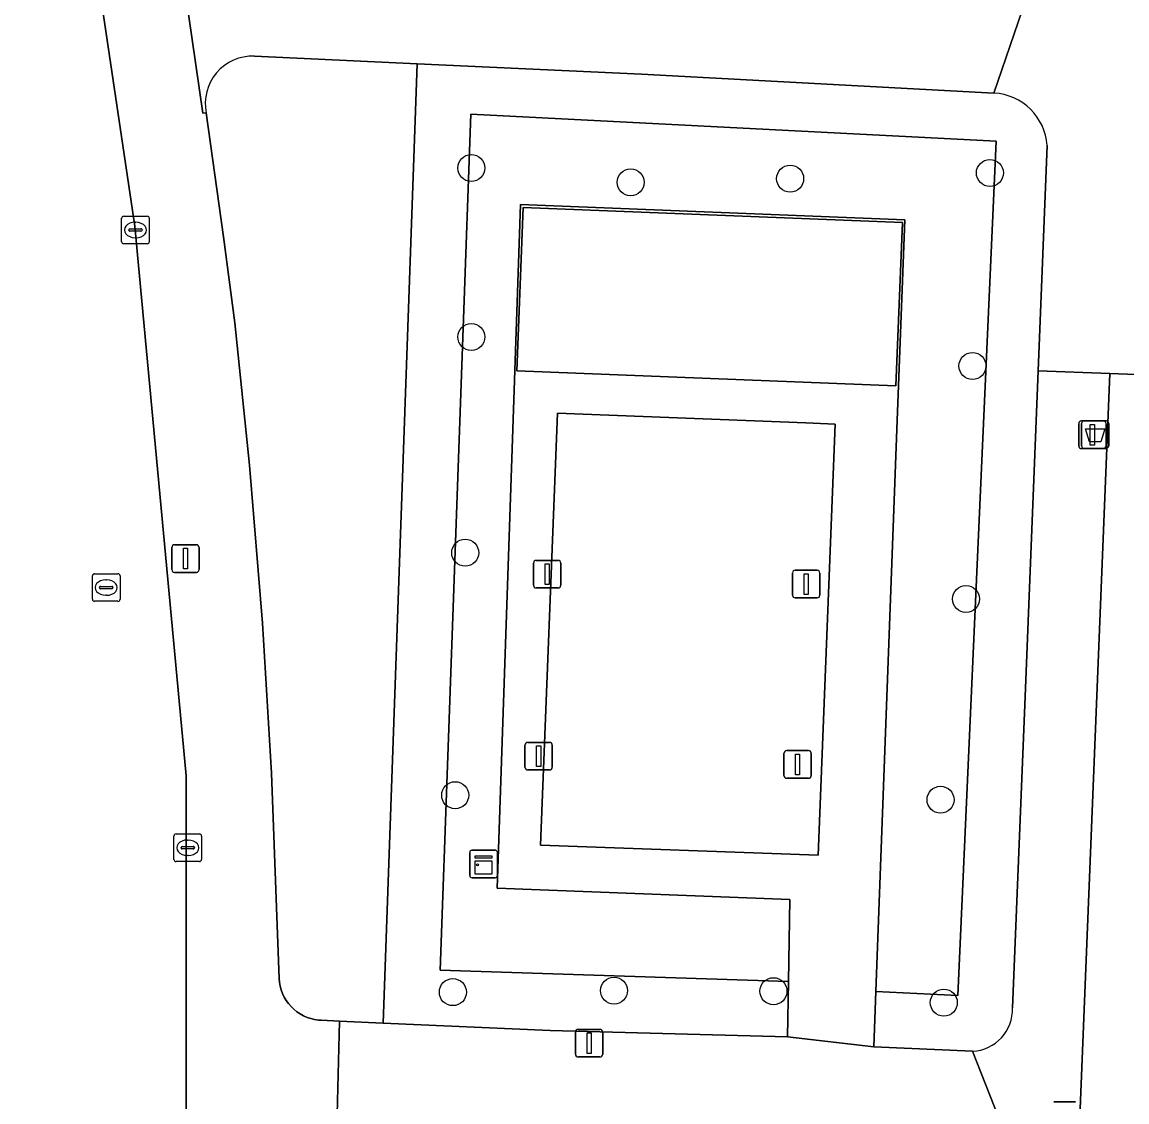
# Model space of a CAD drawing. Extents: x 160077 to 160948, y 386481 to 387498.
# Drawn here: x 160812.49 to 160852.52, y 386651.4 to 386690.54 of the extents above; entities that cross this region are included whole.
import ezdxf

# ---------------------------------------------------------------- set-up
doc = ezdxf.new("R2010")
doc.units = 0
for name, color, linetype in [('IMGEO_Afvalbak', 7, 'Continuous'), ('IMGEO_Boom', 7, 'Continuous'), ('IMGEO_Groenvoorziening', 7, 'Continuous'), ('IMGEO_Kast', 7, 'Continuous'), ('IMGEO_Kolk', 7, 'Continuous'), ('IMGEO_Lichtmast', 7, 'Continuous'), ('IMGEO_Pand', 7, 'Continuous'), ('IMGEO_Parkeervlak_open', 7, 'Continuous'), ('IMGEO_Rijbaan_lokaal_open', 7, 'Continuous'), ('IMGEO_Rioolput', 7, 'Continuous'), ('IMGEO_Terreindeel_halfverhard', 7, 'Continuous'), ('IMGEO_Voetpad_open', 7, 'Continuous')]:
    doc.layers.add(name, color=color, linetype=linetype)

msp = doc.modelspace()

# ---------------------------------------------------------------- linework, layer by layer
at = {"layer": 'IMGEO_Afvalbak'}
for p, q in [((160850.974, 386676.083), (160851.764, 386676.083)), ((160851.764, 386676.083), (160850.974, 386676.083)), ((160850.874, 386675.183), (160850.874, 386675.983)), ((160850.874, 386675.983), (160850.874, 386675.183)), ((160851.864, 386675.983), (160851.864, 386675.183)), ((160851.864, 386675.183), (160851.864, 386675.983)), ((160851.764, 386675.083), (160850.974, 386675.083)), ((160850.974, 386675.083), (160851.764, 386675.083))]:
    msp.add_line(p, q, dxfattribs=at)
msp.add_lwpolyline([(160851.017, 386675.797), (160851.721, 386675.797), (160851.572, 386675.327), (160851.166, 386675.327), (160851.017, 386675.797)], dxfattribs=at)
for centre, start, end in [((160850.974, 386675.983), 90, 180), ((160850.974, 386675.983), 90, 180), ((160851.764, 386675.983), 0, 90), ((160851.764, 386675.983), 360, 90), ((160850.974, 386675.183), 180, 270), ((160850.974, 386675.183), 180, 270), ((160851.764, 386675.183), 270, 0), ((160851.764, 386675.183), 270, 0)]:
    msp.add_arc(centre, 0.1, start, end, dxfattribs=at)
at = {"layer": 'IMGEO_Boom'}
for centre in [(160828.763, 386685.248), (160840.318, 386684.863), (160847.555, 386685.072), (160834.541, 386684.732), (160828.767, 386679.126), (160846.925, 386678.073), (160828.544, 386671.303), (160846.689, 386669.627), (160828.181, 386662.514), (160845.767, 386662.349), (160828.097, 386655.376), (160833.937, 386655.431), (160839.714, 386655.41), (160845.886, 386654.996)]:
    msp.add_circle(centre, 0.489, dxfattribs=at)
at = {"layer": 'IMGEO_Groenvoorziening'}
for points in [[(160826.808, 386689.026), (160820.905, 386689.305)], [(160819.156, 386687.248), (160819.783, 386682.754), (160820.194, 386679.643), (160820.723, 386674.482), (160821.198, 386668.752), (160821.526, 386663.313), (160821.708, 386658.444), (160821.808, 386655.875), (160821.82, 386655.734), (160821.844, 386655.595), (160821.881, 386655.458), (160821.929, 386655.325), (160821.99, 386655.197), (160822.061, 386655.075), (160822.143, 386654.96), (160822.235, 386654.853), (160822.337, 386654.754), (160822.446, 386654.665), (160822.564, 386654.586), (160822.688, 386654.517), (160822.817, 386654.46), (160822.951, 386654.415), (160823.089, 386654.382), (160823.229, 386654.362), (160823.32, 386654.355), (160823.99, 386654.326), (160825.569, 386654.256), (160826.808, 386689.026)], [(160847.701, 386687.968), (160834.938, 386688.648), (160826.808, 386689.026), (160825.569, 386654.256), (160831.621, 386653.989), (160840.222, 386653.76), (160840.258, 386655.759), (160827.638, 386656.167), (160828.744, 386687.197), (160847.783, 386686.219), (160846.392, 386655.259), (160843.424, 386655.397), (160843.349, 386653.398), (160846.929, 386653.233)], [(160848.375, 386654.807), (160848.82, 386665.788), (160849.305, 386677.9), (160849.632, 386686.066)]]:
    msp.add_lwpolyline(points, dxfattribs=at)
msp.add_lwpolyline([(160840.258, 386655.759), (160840.311, 386658.737), (160829.704, 386659.148), (160830.549, 386683.921), (160844.479, 386683.37), (160844.187, 386675.779), (160843.424, 386655.397), (160846.392, 386655.259), (160847.783, 386686.219), (160828.744, 386687.197), (160827.638, 386656.167)], close=True, dxfattribs=at)
for centre, radius, start, end in [((160820.851, 386687.579), 1.727, 88.2214, 191.0317), ((160847.584, 386685.918), 2.053, 4.1247, 86.7422), ((160846.855, 386654.752), 1.521, 272.782, 2.0719)]:
    msp.add_arc(centre, radius, start, end, dxfattribs=at)
at = {"layer": 'IMGEO_Kast'}
for p, q in [((160828.785, 386660.523), (160829.626, 386660.523)), ((160829.626, 386660.523), (160828.785, 386660.523)), ((160829.71, 386660.448), (160829.71, 386659.607)), ((160829.71, 386659.607), (160829.71, 386660.448)), ((160828.71, 386659.598), (160828.71, 386660.439)), ((160828.71, 386660.439), (160828.71, 386659.598)), ((160829.635, 386659.523), (160828.794, 386659.523)), ((160828.794, 386659.523), (160829.635, 386659.523))]:
    msp.add_line(p, q, dxfattribs=at)
for points in [[(160828.905, 386660.313), (160829.505, 386660.313), (160829.505, 386660.228), (160828.905, 386660.228), (160828.905, 386660.313)], [(160828.905, 386660.138), (160829.505, 386660.138), (160829.505, 386659.649), (160828.905, 386659.649), (160828.905, 386660.138)]]:
    msp.add_lwpolyline(points, dxfattribs=at)
msp.add_circle((160828.989, 386659.987), 0.0377, dxfattribs=at)
for centre, start, end in [((160828.788, 386660.445), 92.4484, 184.2845), ((160828.788, 386660.445), 92.4484, 184.2845), ((160829.632, 386660.445), 2.4484, 94.2845), ((160829.632, 386660.445), 2.4484, 94.2845), ((160828.788, 386659.601), 182.4484, 274.2845), ((160828.788, 386659.601), 182.4484, 274.2845), ((160829.632, 386659.601), 272.4484, 4.2845), ((160829.632, 386659.601), 272.4484, 4.2845)]:
    msp.add_arc(centre, 0.0779, start, end, dxfattribs=at)
at = {"layer": 'IMGEO_Kolk'}
for p, q in [((160816.097, 386682.576), (160816.097, 386683.428)), ((160816.172, 386683.502), (160817.024, 386683.502)), ((160816.585, 386683.282), (160816.61, 386683.282)), ((160817.098, 386683.428), (160817.098, 386682.576)), ((160816.356, 386682.996), (160816.356, 386683.008)), ((160816.794, 386682.959), (160816.396, 386682.959)), ((160816.399, 386683.045), (160816.797, 386683.045)), ((160816.84, 386683.008), (160816.84, 386682.996)), ((160817.024, 386682.502), (160816.172, 386682.502)), ((160816.608, 386682.722), (160816.583, 386682.722)), ((160817.991, 386660.183), (160817.991, 386661.035)), ((160818.066, 386661.109), (160818.918, 386661.109)), ((160818.479, 386660.889), (160818.504, 386660.889)), ((160818.992, 386661.035), (160818.992, 386660.183)), ((160818.25, 386660.603), (160818.25, 386660.615)), ((160818.688, 386660.566), (160818.29, 386660.566)), ((160818.293, 386660.652), (160818.691, 386660.652)), ((160818.734, 386660.615), (160818.734, 386660.603)), ((160818.918, 386660.109), (160818.066, 386660.109)), ((160818.502, 386660.329), (160818.477, 386660.329))]:
    msp.add_line(p, q, dxfattribs=at)
for points in [[(160816.097, 386682.576), (160816.097, 386683.428)], [(160816.172, 386683.502), (160817.024, 386683.502)], [(160817.098, 386683.428), (160817.098, 386682.576)], [(160817.024, 386682.502), (160816.172, 386682.502)], [(160817.991, 386660.183), (160817.991, 386661.035)], [(160818.066, 386661.109), (160818.918, 386661.109)], [(160818.992, 386661.035), (160818.992, 386660.183)], [(160818.918, 386660.109), (160818.066, 386660.109)]]:
    msp.add_lwpolyline(points, dxfattribs=at)
for centre, radius, start, end in [((160816.174, 386683.426), 0.0765, 91.552, 178.448), ((160816.174, 386683.426), 0.0765, 91.552, 178.448), ((160817.022, 386683.426), 0.0765, 1.552, 88.448), ((160817.022, 386683.426), 0.0765, 1.552, 88.448), ((160816.396, 386683.005), 0.0403, 85.8775, 175.7526), ((160816.393, 386682.995), 0.0366, 178.938, 274.7102), ((160816.797, 386683.002), 0.043, 264.8664, 352.4533), ((160816.801, 386683.007), 0.0386, 1.7309, 96.639), ((160816.174, 386682.578), 0.0765, 181.552, 268.448), ((160816.174, 386682.578), 0.0765, 181.552, 268.448), ((160817.022, 386682.578), 0.0765, 271.552, 358.448), ((160817.022, 386682.578), 0.0765, 271.552, 358.448), ((160818.068, 386661.033), 0.0765, 91.552, 178.448), ((160818.068, 386661.033), 0.0765, 91.552, 178.448), ((160818.916, 386661.033), 0.0765, 1.552, 88.448), ((160818.916, 386661.033), 0.0765, 1.552, 88.448), ((160818.29, 386660.612), 0.0403, 85.8775, 175.7526), ((160818.287, 386660.602), 0.0366, 178.938, 274.7102), ((160818.691, 386660.609), 0.043, 264.8664, 352.4533), ((160818.695, 386660.614), 0.0386, 1.7309, 96.639), ((160818.068, 386660.185), 0.0765, 181.552, 268.448), ((160818.068, 386660.185), 0.0765, 181.552, 268.448), ((160818.916, 386660.185), 0.0765, 271.552, 358.448), ((160818.916, 386660.185), 0.0765, 271.552, 358.448)]:
    msp.add_arc(centre, radius, start, end, dxfattribs=at)
for centre, major_axis, ratio, start_param, end_param in [((160816.584, 386683.002), (-0.387, 0.002), 0.722429, 4.712389, 7.853982), ((160816.609, 386683.002), (-0.39, 0.002), 0.717154, 1.570796, 4.712389), ((160818.478, 386660.609), (-0.387, 0.002), 0.722429, 4.712389, 7.853982), ((160818.503, 386660.609), (-0.39, 0.002), 0.717154, 1.570796, 4.712389)]:
    msp.add_ellipse(centre, major_axis=major_axis, ratio=ratio, start_param=start_param, end_param=end_param, dxfattribs=at)
at = {"layer": 'IMGEO_Lichtmast'}
for p, q in [((160850.874, 386676.08), (160851.664, 386676.08)), ((160851.664, 386676.08), (160850.874, 386676.08)), ((160850.774, 386675.18), (160850.774, 386675.98)), ((160850.774, 386675.98), (160850.774, 386675.18)), ((160851.764, 386675.98), (160851.764, 386675.18)), ((160851.764, 386675.18), (160851.764, 386675.98)), ((160851.664, 386675.08), (160850.874, 386675.08)), ((160850.874, 386675.08), (160851.664, 386675.08)), ((160817.913, 386670.692), (160817.913, 386671.492)), ((160817.913, 386671.492), (160817.913, 386670.692)), ((160818.013, 386671.592), (160818.803, 386671.592)), ((160818.803, 386671.592), (160818.013, 386671.592)), ((160818.903, 386671.492), (160818.903, 386670.692)), ((160818.903, 386670.692), (160818.903, 386671.492)), ((160831.019, 386670.127), (160831.019, 386670.927)), ((160831.019, 386670.927), (160831.019, 386670.127)), ((160831.119, 386671.027), (160831.909, 386671.027)), ((160831.909, 386671.027), (160831.119, 386671.027)), ((160832.009, 386670.927), (160832.009, 386670.127)), ((160832.009, 386670.127), (160832.009, 386670.927)), ((160818.803, 386670.592), (160818.013, 386670.592)), ((160818.013, 386670.592), (160818.803, 386670.592)), ((160840.403, 386669.769), (160840.403, 386670.569)), ((160840.403, 386670.569), (160840.403, 386669.769)), ((160840.503, 386670.669), (160841.293, 386670.669)), ((160841.293, 386670.669), (160840.503, 386670.669)), ((160841.393, 386670.569), (160841.393, 386669.769)), ((160841.393, 386669.769), (160841.393, 386670.569)), ((160831.909, 386670.027), (160831.119, 386670.027)), ((160831.119, 386670.027), (160831.909, 386670.027)), ((160841.293, 386669.669), (160840.503, 386669.669)), ((160840.503, 386669.669), (160841.293, 386669.669)), ((160830.71, 386663.528), (160830.71, 386664.328)), ((160830.71, 386664.328), (160830.71, 386663.528)), ((160830.81, 386664.428), (160831.6, 386664.428)), ((160831.6, 386664.428), (160830.81, 386664.428)), ((160831.7, 386664.328), (160831.7, 386663.528)), ((160831.7, 386663.528), (160831.7, 386664.328)), ((160840.193, 386664.129), (160840.983, 386664.129)), ((160840.983, 386664.129), (160840.193, 386664.129)), ((160840.093, 386663.229), (160840.093, 386664.029)), ((160840.093, 386664.029), (160840.093, 386663.229)), ((160841.083, 386664.029), (160841.083, 386663.229)), ((160841.083, 386663.229), (160841.083, 386664.029)), ((160831.6, 386663.428), (160830.81, 386663.428)), ((160830.81, 386663.428), (160831.6, 386663.428)), ((160840.983, 386663.129), (160840.193, 386663.129)), ((160840.193, 386663.129), (160840.983, 386663.129)), ((160832.538, 386653.126), (160832.538, 386653.926)), ((160832.538, 386653.926), (160832.538, 386653.126)), ((160832.638, 386654.026), (160833.428, 386654.026)), ((160833.428, 386654.026), (160832.638, 386654.026)), ((160833.528, 386653.926), (160833.528, 386653.126)), ((160833.528, 386653.126), (160833.528, 386653.926)), ((160833.428, 386653.026), (160832.638, 386653.026)), ((160832.638, 386653.026), (160833.428, 386653.026)), ((160849.87, 386651.397), (160850.66, 386651.397)), ((160850.66, 386651.397), (160849.87, 386651.397))]:
    msp.add_line(p, q, dxfattribs=at)
for points in [[(160851.194, 386675.955), (160851.344, 386675.955), (160851.344, 386675.205), (160851.194, 386675.205), (160851.194, 386675.955)], [(160818.333, 386671.467), (160818.483, 386671.467), (160818.483, 386670.717), (160818.333, 386670.717), (160818.333, 386671.467)], [(160831.439, 386670.902), (160831.589, 386670.902), (160831.589, 386670.152), (160831.439, 386670.152), (160831.439, 386670.902)], [(160840.823, 386670.544), (160840.973, 386670.544), (160840.973, 386669.794), (160840.823, 386669.794), (160840.823, 386670.544)], [(160831.13, 386664.303), (160831.28, 386664.303), (160831.28, 386663.553), (160831.13, 386663.553), (160831.13, 386664.303)], [(160840.513, 386664.004), (160840.663, 386664.004), (160840.663, 386663.254), (160840.513, 386663.254), (160840.513, 386664.004)], [(160832.958, 386653.901), (160833.108, 386653.901), (160833.108, 386653.151), (160832.958, 386653.151), (160832.958, 386653.901)]]:
    msp.add_lwpolyline(points, dxfattribs=at)
for centre, start, end in [((160850.874, 386675.98), 90, 180), ((160850.874, 386675.98), 90, 180), ((160851.664, 386675.98), 0, 90), ((160851.664, 386675.98), 360, 90), ((160850.874, 386675.18), 180, 270), ((160850.874, 386675.18), 180, 270), ((160851.664, 386675.18), 270, 0), ((160851.664, 386675.18), 270, 0), ((160818.013, 386671.492), 90, 180), ((160818.013, 386671.492), 90, 180), ((160818.803, 386671.492), 0, 90), ((160818.803, 386671.492), 360, 90), ((160831.119, 386670.927), 90, 180), ((160831.119, 386670.927), 90, 180), ((160831.909, 386670.927), 0, 90), ((160831.909, 386670.927), 360, 90), ((160818.013, 386670.692), 180, 270), ((160818.013, 386670.692), 180, 270), ((160818.803, 386670.692), 270, 0), ((160818.803, 386670.692), 270, 0), ((160840.503, 386670.569), 90, 180), ((160840.503, 386670.569), 90, 180), ((160841.293, 386670.569), 0, 90), ((160841.293, 386670.569), 360, 90), ((160831.119, 386670.127), 180, 270), ((160831.119, 386670.127), 180, 270), ((160831.909, 386670.127), 270, 0), ((160831.909, 386670.127), 270, 0), ((160840.503, 386669.769), 180, 270), ((160840.503, 386669.769), 180, 270), ((160841.293, 386669.769), 270, 0), ((160841.293, 386669.769), 270, 0), ((160830.81, 386664.328), 90, 180), ((160830.81, 386664.328), 90, 180), ((160831.6, 386664.328), 0, 90), ((160831.6, 386664.328), 360, 90), ((160840.193, 386664.029), 90, 180), ((160840.193, 386664.029), 90, 180), ((160840.983, 386664.029), 0, 90), ((160840.983, 386664.029), 360, 90), ((160830.81, 386663.528), 180, 270), ((160830.81, 386663.528), 180, 270), ((160831.6, 386663.528), 270, 0), ((160831.6, 386663.528), 270, 0), ((160840.193, 386663.229), 180, 270), ((160840.193, 386663.229), 180, 270), ((160840.983, 386663.229), 270, 0), ((160840.983, 386663.229), 270, 0), ((160832.638, 386653.926), 90, 180), ((160832.638, 386653.926), 90, 180), ((160833.428, 386653.926), 0, 90), ((160833.428, 386653.926), 360, 90), ((160832.638, 386653.126), 180, 270), ((160832.638, 386653.126), 180, 270), ((160833.428, 386653.126), 270, 0), ((160833.428, 386653.126), 270, 0)]:
    msp.add_arc(centre, 0.1, start, end, dxfattribs=at)
at = {"layer": 'IMGEO_Pand'}
msp.add_lwpolyline([(160844.386, 386683.275), (160830.646, 386683.819), (160830.412, 386677.903), (160844.152, 386677.359)], close=True, dxfattribs=at)
at = {"layer": 'IMGEO_Parkeervlak_open'}
msp.add_lwpolyline([(160856.694, 386677.618), (160851.902, 386677.805), (160849.16, 386609.822), (160854.098, 386609.581)], close=True, dxfattribs=at)
at = {"layer": 'IMGEO_Rijbaan_lokaal_open'}
msp.add_lwpolyline([(160818.24, 386642.214), (160818.431, 386646.739), (160818.438, 386663.211), (160816.579, 386683.142), (160815.305, 386691.678), (160813.836, 386700.495), (160810.411, 386722.747)], dxfattribs=at)
at = {"layer": 'IMGEO_Rioolput'}
for p, q in [((160815.037, 386669.616), (160815.037, 386670.468)), ((160815.112, 386670.542), (160815.964, 386670.542)), ((160816.038, 386670.468), (160816.038, 386669.616)), ((160815.339, 386670.085), (160815.737, 386670.085)), ((160815.525, 386670.322), (160815.55, 386670.322)), ((160815.296, 386670.036), (160815.296, 386670.048)), ((160815.734, 386669.999), (160815.336, 386669.999)), ((160815.548, 386669.762), (160815.523, 386669.762)), ((160815.78, 386670.048), (160815.78, 386670.036)), ((160815.964, 386669.542), (160815.112, 386669.542))]:
    msp.add_line(p, q, dxfattribs=at)
for points in [[(160815.037, 386669.616), (160815.037, 386670.468)], [(160815.112, 386670.542), (160815.964, 386670.542)], [(160816.038, 386670.468), (160816.038, 386669.616)], [(160815.964, 386669.542), (160815.112, 386669.542)]]:
    msp.add_lwpolyline(points, dxfattribs=at)
for centre, radius, start, end in [((160815.114, 386670.466), 0.0765, 91.552, 178.448), ((160815.114, 386670.466), 0.0765, 91.552, 178.448), ((160815.962, 386670.466), 0.0765, 1.552, 88.448), ((160815.962, 386670.466), 0.0765, 1.552, 88.448), ((160815.336, 386670.045), 0.0403, 85.8775, 175.7526), ((160815.741, 386670.047), 0.0386, 1.7309, 96.639), ((160815.333, 386670.035), 0.0366, 178.938, 274.7102), ((160815.737, 386670.042), 0.043, 264.8664, 352.4533), ((160815.114, 386669.618), 0.0765, 181.552, 268.448), ((160815.114, 386669.618), 0.0765, 181.552, 268.448), ((160815.962, 386669.618), 0.0765, 271.552, 358.448), ((160815.962, 386669.618), 0.0765, 271.552, 358.448)]:
    msp.add_arc(centre, radius, start, end, dxfattribs=at)
for centre, major_axis, ratio, start_param, end_param in [((160815.524, 386670.042), (-0.387, 0.002), 0.722429, 4.712389, 7.853982), ((160815.549, 386670.042), (-0.39, 0.002), 0.717154, 1.570796, 4.712389)]:
    msp.add_ellipse(centre, major_axis=major_axis, ratio=ratio, start_param=start_param, end_param=end_param, dxfattribs=at)
at = {"layer": 'IMGEO_Terreindeel_halfverhard'}
msp.add_lwpolyline([(160831.883, 386676.367), (160831.273, 386660.698), (160841.331, 386660.336), (160841.95, 386675.968), (160840.889, 386676.01)], close=True, dxfattribs=at)
at = {"layer": 'IMGEO_Voetpad_open'}
for points in [[(160871.509, 386716.442), (160873.448, 386716.359), (160874.199, 386726.812), (160868.231, 386726.932), (160866.628, 386726.964), (160865.755, 386726.982), (160866.451, 386721.621), (160863.07, 386721.582), (160854.694, 386721.954), (160850.906, 386721.073), (160849.901, 386694.396), (160847.701, 386687.968)], [(160849.901, 386694.396), (160845.075, 386694.587), (160844.937, 386691.4), (160844.396, 386691.434), (160838.354, 386691.756), (160832.435, 386692.071), (160820.1, 386692.52), (160818.263, 386692.587), (160819.032, 386687.242), (160819.156, 386687.248)], [(160820.905, 386689.305), (160826.808, 386689.026), (160834.938, 386688.648), (160847.701, 386687.968), (160849.901, 386694.396)], [(160823.9, 386650.945), (160823.99, 386654.326), (160823.32, 386654.355), (160823.229, 386654.362), (160823.089, 386654.382), (160822.951, 386654.415), (160822.817, 386654.46), (160822.688, 386654.517), (160822.564, 386654.586), (160822.446, 386654.665), (160822.337, 386654.754), (160822.235, 386654.853), (160822.143, 386654.96), (160822.061, 386655.075), (160821.99, 386655.197), (160821.929, 386655.325), (160821.881, 386655.458), (160821.844, 386655.595), (160821.82, 386655.734), (160821.808, 386655.875), (160821.708, 386658.444), (160821.526, 386663.313), (160821.198, 386668.752), (160820.723, 386674.482), (160820.194, 386679.643), (160819.783, 386682.754), (160819.156, 386687.248), (160819.032, 386687.242), (160818.263, 386692.587)], [(160815.305, 386691.678), (160816.579, 386683.142), (160818.438, 386663.211), (160818.431, 386646.739), (160818.24, 386642.214), (160818.74, 386642.193), (160817.71, 386615.603), (160817.21, 386615.619), (160817.202, 386615.385), (160820.213, 386615.259), (160821.365, 386642.547), (160823.537, 386642.45), (160823.9, 386650.945)], [(160849.632, 386686.066), (160849.305, 386677.9), (160851.902, 386677.805), (160856.694, 386677.618), (160856.735, 386679.548), (160856.813, 386683.184)], [(160846.929, 386653.233), (160848.184, 386650.052), (160846.593, 386610.066), (160849.16, 386609.822), (160851.902, 386677.805)], [(160851.902, 386677.805), (160849.305, 386677.9), (160848.82, 386665.788), (160848.375, 386654.807)]]:
    msp.add_lwpolyline(points, dxfattribs=at)
for points in [[(160844.187, 386675.779), (160844.479, 386683.37), (160830.549, 386683.921), (160829.704, 386659.148), (160840.311, 386658.737), (160840.258, 386655.759), (160840.222, 386653.76), (160843.349, 386653.398), (160843.424, 386655.397)], [(160830.412, 386677.903), (160830.646, 386683.819), (160844.386, 386683.275), (160844.152, 386677.359)], [(160841.331, 386660.336), (160831.273, 386660.698), (160831.883, 386676.367), (160840.889, 386676.01), (160841.95, 386675.968)], [(160846.929, 386653.233), (160843.349, 386653.398), (160840.222, 386653.76), (160831.621, 386653.989), (160825.569, 386654.256), (160823.99, 386654.326), (160823.9, 386650.945), (160831.938, 386650.706), (160837.271, 386650.548), (160843.179, 386650.261), (160848.184, 386650.052)]]:
    msp.add_lwpolyline(points, close=True, dxfattribs=at)
for centre, radius, start, end in [((160820.851, 386687.579), 1.727, 88.2214, 191.0317), ((160847.584, 386685.918), 2.053, 4.1247, 86.7422), ((160846.855, 386654.752), 1.521, 272.782, 2.0719)]:
    msp.add_arc(centre, radius, start, end, dxfattribs=at)

doc.saveas('drawing.dxf')
